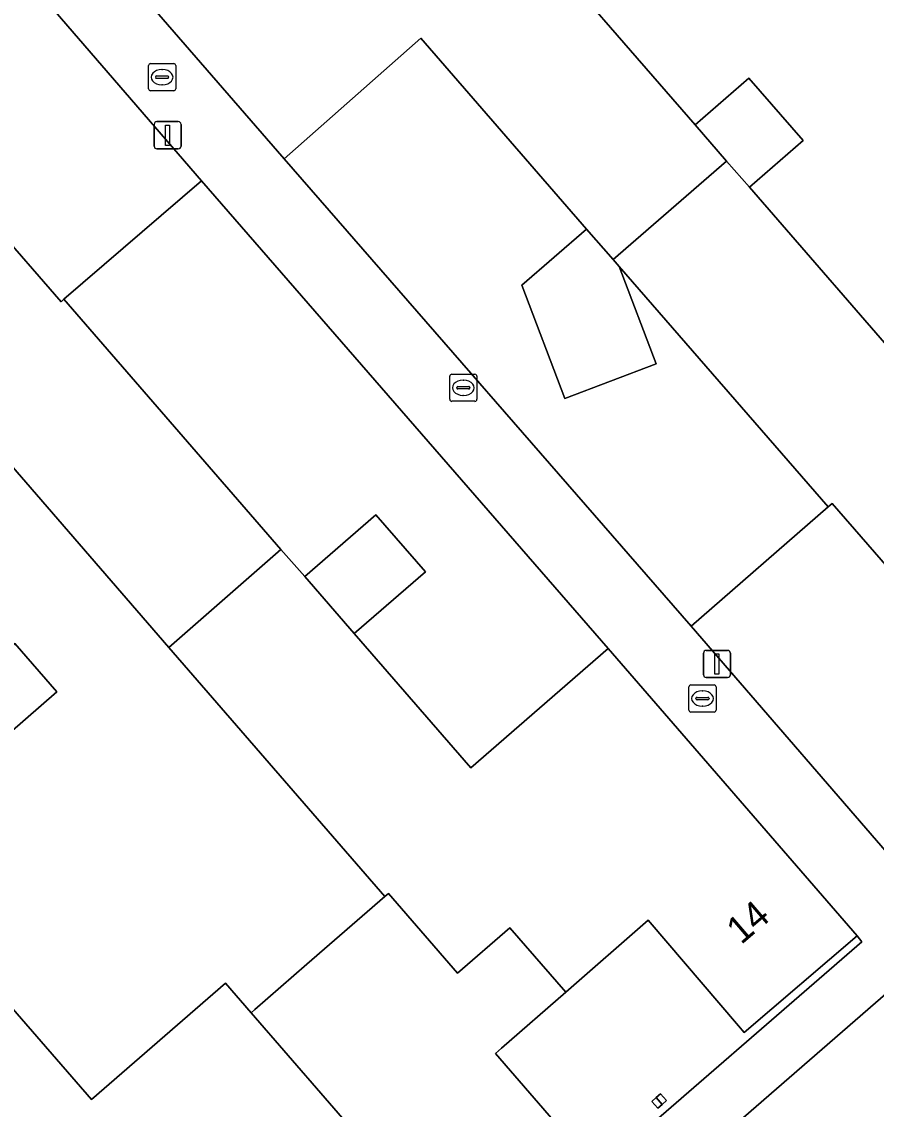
# Model space of a CAD drawing. Extents: x 155887 to 156869, y 383880 to 384678.
# Drawn here: x 156144.05 to 156175.54, y 384100.28 to 384140.34 of the extents above; entities that cross this region are included whole.
import ezdxf

# ---------------------------------------------------------------- set-up
doc = ezdxf.new("R2010")
doc.units = 0
for name, color, linetype in [('IMGEO_Erf', 7, 'Continuous'), ('IMGEO_Kolk', 7, 'Continuous'), ('IMGEO_Lichtmast', 7, 'Continuous'), ('IMGEO_Pand', 7, 'Continuous'), ('IMGEO_Pand_nummerreeks', 7, 'Continuous'), ('IMGEO_Rijbaan_lokaal_gesloten', 7, 'Continuous'), ('IMGEO_Rioolput', 7, 'Continuous'), ('IMGEO_Voetpad_open', 7, 'Continuous')]:
    doc.layers.add(name, color=color, linetype=linetype)

msp = doc.modelspace()

# ---------------------------------------------------------------- linework, layer by layer
at = {"layer": 'IMGEO_Erf'}
for points in [[(156181.222, 384142.274), (156179.698, 384140.949), (156177.611, 384141.17), (156176.406, 384142.557), (156179.01, 384144.82), (156172.875, 384151.879), (156167.933, 384147.585), (156166.982, 384148.678), (156166.847, 384148.561), (156164.279, 384146.329), (156162.048, 384144.391), (156168.869, 384136.542), (156170.852, 384138.266), (156172.85, 384135.968), (156170.866, 384134.244), (156177.048, 384127.13), (156181.99, 384131.424), (156182.941, 384130.331), (156183.076, 384130.448), (156185.814, 384132.827), (156187.875, 384134.618)], [(156164.869, 384132.708), (156158.754, 384139.738), (156153.719, 384135.289), (156168.72, 384118.074), (156173.774, 384122.471), (156166.067, 384131.33), (156167.426, 384127.738), (156164.065, 384126.467), (156162.487, 384130.637)], [(156150.675, 384134.478), (156145.599, 384130.118), (156153.605, 384120.907), (156154.479, 384119.902), (156157.102, 384122.183), (156158.927, 384120.084), (156156.303, 384117.803), (156160.603, 384112.856), (156165.658, 384117.25)], [(156149.474, 384117.296), (156142.456, 384125.383), (156137.514, 384121.094), (156137.378, 384120.976), (156136.428, 384122.071), (156131.628, 384117.904), (156139.597, 384108.722), (156146.616, 384100.634), (156151.56, 384104.925), (156152.503, 384103.838), (156152.639, 384103.956), (156154.56, 384105.623), (156157.437, 384108.121)], [(156142.058, 384115.937), (156143.79, 384117.44), (156145.339, 384115.655), (156143.607, 384114.151)], [(156167.274, 384100.57), (156167.433, 384100.709), (156167.594, 384100.85), (156167.814, 384100.599), (156167.656, 384100.461), (156167.494, 384100.319)]]:
    msp.add_lwpolyline(points, close=True, dxfattribs=at)
msp.add_lwpolyline([(156165.495, 384098.191), (156175.007, 384106.446), (156174.844, 384106.671), (156170.68, 384103.103), (156170.463, 384103.357), (156167.134, 384107.242), (156164.101, 384104.595), (156161.73, 384102.527), (156161.505, 384102.33), (156165.078, 384098.215)], dxfattribs=at)
at = {"layer": 'IMGEO_Kolk'}
for p, q in [((156148.723, 384137.876), (156148.723, 384138.728)), ((156148.798, 384138.802), (156149.65, 384138.802)), ((156149.724, 384138.728), (156149.724, 384137.876)), ((156148.982, 384138.296), (156148.982, 384138.308)), ((156149.42, 384138.259), (156149.022, 384138.259)), ((156149.025, 384138.345), (156149.423, 384138.345)), ((156149.211, 384138.582), (156149.236, 384138.582)), ((156149.466, 384138.308), (156149.466, 384138.296)), ((156149.65, 384137.802), (156148.798, 384137.802)), ((156149.234, 384138.022), (156149.209, 384138.022)), ((156168.639, 384114.986), (156168.639, 384115.838)), ((156168.714, 384115.912), (156169.566, 384115.912)), ((156169.64, 384115.838), (156169.64, 384114.986)), ((156168.898, 384115.406), (156168.898, 384115.418)), ((156169.336, 384115.369), (156168.938, 384115.369)), ((156168.941, 384115.455), (156169.339, 384115.455)), ((156169.127, 384115.692), (156169.152, 384115.692)), ((156169.382, 384115.418), (156169.382, 384115.406)), ((156169.15, 384115.132), (156169.125, 384115.132)), ((156169.566, 384114.912), (156168.714, 384114.912))]:
    msp.add_line(p, q, dxfattribs=at)
for points in [[(156148.723, 384137.876), (156148.723, 384138.728)], [(156148.798, 384138.802), (156149.65, 384138.802)], [(156149.724, 384138.728), (156149.724, 384137.876)], [(156149.65, 384137.802), (156148.798, 384137.802)], [(156168.639, 384114.986), (156168.639, 384115.838)], [(156168.714, 384115.912), (156169.566, 384115.912)], [(156169.64, 384115.838), (156169.64, 384114.986)], [(156169.566, 384114.912), (156168.714, 384114.912)]]:
    msp.add_lwpolyline(points, dxfattribs=at)
for centre, radius, start, end in [((156148.8, 384138.726), 0.0765, 91.552, 178.448), ((156148.8, 384138.726), 0.0765, 91.552, 178.448), ((156149.648, 384138.726), 0.0765, 1.552, 88.448), ((156149.648, 384138.726), 0.0765, 1.552, 88.448), ((156149.022, 384138.305), 0.0403, 85.8775, 175.7526), ((156149.019, 384138.295), 0.0366, 178.938, 274.7102), ((156149.423, 384138.302), 0.043, 264.8664, 352.4533), ((156149.427, 384138.307), 0.0386, 1.7309, 96.639), ((156148.8, 384137.878), 0.0765, 181.552, 268.448), ((156148.8, 384137.878), 0.0765, 181.552, 268.448), ((156149.648, 384137.878), 0.0765, 271.552, 358.448), ((156149.648, 384137.878), 0.0765, 271.552, 358.448), ((156168.716, 384115.836), 0.0765, 91.552, 178.448), ((156168.716, 384115.836), 0.0765, 91.552, 178.448), ((156169.564, 384115.836), 0.0765, 1.552, 88.448), ((156169.564, 384115.836), 0.0765, 1.552, 88.448), ((156168.938, 384115.415), 0.0403, 85.8775, 175.7526), ((156168.935, 384115.405), 0.0366, 178.938, 274.7102), ((156169.339, 384115.412), 0.043, 264.8664, 352.4533), ((156169.343, 384115.417), 0.0386, 1.7309, 96.639), ((156168.716, 384114.988), 0.0765, 181.552, 268.448), ((156168.716, 384114.988), 0.0765, 181.552, 268.448), ((156169.564, 384114.988), 0.0765, 271.552, 358.448), ((156169.564, 384114.988), 0.0765, 271.552, 358.448)]:
    msp.add_arc(centre, radius, start, end, dxfattribs=at)
for centre, major_axis, ratio, start_param, end_param in [((156149.21, 384138.302), (-0.387, 0.002), 0.722429, 4.712389, 7.853982), ((156149.235, 384138.302), (-0.39, 0.002), 0.717154, 1.570796, 4.712389), ((156169.126, 384115.412), (-0.387, 0.002), 0.722429, 4.712389, 7.853982), ((156169.151, 384115.412), (-0.39, 0.002), 0.717154, 1.570796, 4.712389)]:
    msp.add_ellipse(centre, major_axis=major_axis, ratio=ratio, start_param=start_param, end_param=end_param, dxfattribs=at)
at = {"layer": 'IMGEO_Lichtmast'}
for p, q in [((156149.03, 384136.663), (156149.82, 384136.663)), ((156149.82, 384136.663), (156149.03, 384136.663)), ((156148.93, 384135.763), (156148.93, 384136.563)), ((156148.93, 384136.563), (156148.93, 384135.763)), ((156149.92, 384136.563), (156149.92, 384135.763)), ((156149.92, 384135.763), (156149.92, 384136.563)), ((156149.82, 384135.663), (156149.03, 384135.663)), ((156149.03, 384135.663), (156149.82, 384135.663)), ((156169.177, 384116.285), (156169.177, 384117.085)), ((156169.177, 384117.085), (156169.177, 384116.285)), ((156169.277, 384117.185), (156170.067, 384117.185)), ((156170.067, 384117.185), (156169.277, 384117.185)), ((156170.167, 384117.085), (156170.167, 384116.285)), ((156170.167, 384116.285), (156170.167, 384117.085)), ((156170.067, 384116.185), (156169.277, 384116.185)), ((156169.277, 384116.185), (156170.067, 384116.185))]:
    msp.add_line(p, q, dxfattribs=at)
for points in [[(156149.35, 384136.538), (156149.5, 384136.538), (156149.5, 384135.788), (156149.35, 384135.788), (156149.35, 384136.538)], [(156169.597, 384117.06), (156169.747, 384117.06), (156169.747, 384116.31), (156169.597, 384116.31), (156169.597, 384117.06)]]:
    msp.add_lwpolyline(points, dxfattribs=at)
for centre, start, end in [((156149.03, 384136.563), 90, 180), ((156149.03, 384136.563), 90, 180), ((156149.82, 384136.563), 0, 90), ((156149.82, 384136.563), 360, 90), ((156149.03, 384135.763), 180, 270), ((156149.03, 384135.763), 180, 270), ((156149.82, 384135.763), 270, 0), ((156149.82, 384135.763), 270, 0), ((156169.277, 384117.085), 90, 180), ((156169.277, 384117.085), 90, 180), ((156170.067, 384117.085), 0, 90), ((156170.067, 384117.085), 360, 90), ((156169.277, 384116.285), 180, 270), ((156169.277, 384116.285), 180, 270), ((156170.067, 384116.285), 270, 0), ((156170.067, 384116.285), 270, 0)]:
    msp.add_arc(centre, 0.1, start, end, dxfattribs=at)
at = {"layer": 'IMGEO_Pand'}
for points in [[(156162.048, 384144.391), (156161.92, 384144.28), (156159.334, 384147.253), (156157.335, 384145.539), (156155.274, 384147.943), (156152.28, 384145.342), (156148.923, 384149.208), (156148.707, 384149.457), (156144.562, 384145.858), (156153.719, 384135.289), (156158.754, 384139.738), (156164.869, 384132.708), (156165.851, 384131.579), (156170.025, 384135.212), (156168.869, 384136.542)], [(156138.902, 384133.671), (156141.017, 384131.23), (156142.978, 384132.929), (156145.497, 384130.03), (156145.599, 384130.118), (156150.675, 384134.478), (156142.457, 384143.983), (156137.858, 384139.981), (156141.436, 384135.87), (156141.236, 384135.697)], [(156168.869, 384136.542), (156170.025, 384135.212), (156170.866, 384134.244), (156172.85, 384135.968), (156170.852, 384138.266)], [(156138.902, 384133.671), (156135.894, 384131.061), (156132.534, 384134.924), (156132.317, 384135.173), (156128.466, 384131.824), (156128.305, 384131.684), (156137.514, 384121.094), (156142.456, 384125.383), (156149.474, 384117.296), (156153.605, 384120.907), (156145.599, 384130.118), (156145.497, 384130.03), (156142.978, 384132.929), (156141.017, 384131.23)], [(156182.941, 384130.331), (156181.99, 384131.424), (156177.048, 384127.13), (156170.866, 384134.244), (156170.025, 384135.212), (156165.851, 384131.579), (156166.067, 384131.33), (156173.774, 384122.471), (156173.919, 384122.597), (156176.544, 384119.578), (156178.496, 384121.279), (156180.549, 384118.923), (156183.521, 384121.515), (156186.882, 384117.658), (156187.101, 384117.406), (156190.952, 384120.761), (156191.13, 384120.916)], [(156166.067, 384131.33), (156165.851, 384131.579), (156164.869, 384132.708), (156162.487, 384130.637), (156164.065, 384126.467), (156167.426, 384127.738)], [(156180.549, 384118.923), (156178.496, 384121.279), (156176.544, 384119.578), (156173.919, 384122.597), (156173.774, 384122.471), (156168.72, 384118.074), (156176.966, 384108.553), (156181.535, 384112.552), (156177.946, 384116.653), (156178.179, 384116.857)], [(156154.479, 384119.902), (156156.303, 384117.803), (156158.927, 384120.084), (156157.102, 384122.183)], [(156165.658, 384117.25), (156160.603, 384112.856), (156156.303, 384117.803), (156154.479, 384119.902), (156153.605, 384120.907), (156149.474, 384117.296), (156157.437, 384108.121), (156157.565, 384108.232), (156160.115, 384105.291), (156162.034, 384106.965), (156164.101, 384104.595), (156167.134, 384107.242), (156170.463, 384103.357), (156170.68, 384103.103), (156174.844, 384106.671)], [(156142.058, 384115.937), (156143.607, 384114.151), (156145.339, 384115.655), (156143.79, 384117.44)], [(156152.503, 384103.838), (156151.56, 384104.925), (156146.616, 384100.634), (156139.597, 384108.722), (156135.429, 384105.103), (156143.389, 384095.933), (156143.517, 384096.044), (156146.073, 384093.098), (156148.023, 384094.786), (156150.08, 384092.41), (156153.069, 384095.005), (156156.419, 384091.147), (156156.642, 384090.89), (156160.486, 384094.227), (156160.688, 384094.403)], [(156164.101, 384104.595), (156162.034, 384106.965), (156160.115, 384105.291), (156157.565, 384108.232), (156157.437, 384108.121), (156154.56, 384105.623), (156152.639, 384103.956), (156152.503, 384103.838), (156160.688, 384094.403), (156165.078, 384098.215), (156161.505, 384102.33), (156161.73, 384102.527)], [(156167.433, 384100.709), (156167.274, 384100.57), (156167.494, 384100.319), (156167.656, 384100.461)], [(156167.594, 384100.85), (156167.433, 384100.709), (156167.656, 384100.461), (156167.814, 384100.599)]]:
    msp.add_lwpolyline(points, close=True, dxfattribs=at)
at = {"layer": 'IMGEO_Rijbaan_lokaal_gesloten'}
msp.add_lwpolyline([(156220.023, 384134.972), (156222.856, 384137.431), (156224.147, 384138.552), (156223.837, 384138.892), (156220.134, 384142.954), (156131.822, 384066.268), (156079.811, 384021.104), (156077.481, 384019.012), (156075.96, 384017.712), (156075.644, 384017.414)], dxfattribs=at)
at = {"layer": 'IMGEO_Rioolput'}
for p, q in [((156159.825, 384126.434), (156159.825, 384127.286)), ((156159.9, 384127.36), (156160.752, 384127.36)), ((156160.313, 384127.14), (156160.338, 384127.14)), ((156160.826, 384127.286), (156160.826, 384126.434)), ((156160.084, 384126.854), (156160.084, 384126.866)), ((156160.522, 384126.817), (156160.124, 384126.817)), ((156160.127, 384126.903), (156160.525, 384126.903)), ((156160.336, 384126.58), (156160.311, 384126.58)), ((156160.568, 384126.866), (156160.568, 384126.854)), ((156160.752, 384126.36), (156159.9, 384126.36))]:
    msp.add_line(p, q, dxfattribs=at)
for points in [[(156159.825, 384126.434), (156159.825, 384127.286)], [(156159.9, 384127.36), (156160.752, 384127.36)], [(156160.826, 384127.286), (156160.826, 384126.434)], [(156160.752, 384126.36), (156159.9, 384126.36)]]:
    msp.add_lwpolyline(points, dxfattribs=at)
for centre, radius, start, end in [((156159.902, 384127.284), 0.0765, 91.552, 178.448), ((156159.902, 384127.284), 0.0765, 91.552, 178.448), ((156160.75, 384127.284), 0.0765, 1.552, 88.448), ((156160.75, 384127.284), 0.0765, 1.552, 88.448), ((156160.124, 384126.863), 0.0403, 85.8775, 175.7526), ((156160.121, 384126.853), 0.0366, 178.938, 274.7102), ((156160.525, 384126.86), 0.043, 264.8664, 352.4533), ((156160.529, 384126.865), 0.0386, 1.7309, 96.639), ((156159.902, 384126.436), 0.0765, 181.552, 268.448), ((156159.902, 384126.436), 0.0765, 181.552, 268.448), ((156160.75, 384126.436), 0.0765, 271.552, 358.448), ((156160.75, 384126.436), 0.0765, 271.552, 358.448)]:
    msp.add_arc(centre, radius, start, end, dxfattribs=at)
for centre, major_axis, ratio, start_param, end_param in [((156160.312, 384126.86), (-0.387, 0.002), 0.722429, 4.712389, 7.853982), ((156160.337, 384126.86), (-0.39, 0.002), 0.717154, 1.570796, 4.712389)]:
    msp.add_ellipse(centre, major_axis=major_axis, ratio=ratio, start_param=start_param, end_param=end_param, dxfattribs=at)
at = {"layer": 'IMGEO_Voetpad_open'}
for points in [[(156220.134, 384142.954), (156220.538, 384143.338), (156220.911, 384143.751), (156219.567, 384145.116), (156177.171, 384108.334), (156176.966, 384108.553), (156168.72, 384118.074), (156153.719, 384135.289), (156144.562, 384145.858), (156144.327, 384146.151), (156186.698, 384182.944), (156185.633, 384184.294)], [(156182.818, 384182.155), (156096.403, 384107.059), (156097.741, 384105.518), (156097.934, 384105.287), (156106.198, 384095.821), (156112.601, 384088.452), (156115.028, 384085.659), (156116.761, 384083.662), (156121.154, 384078.608), (156130.296, 384068.003), (156130.502, 384067.788), (156131.822, 384066.268), (156220.134, 384142.954)]]:
    msp.add_lwpolyline(points, dxfattribs=at)
msp.add_lwpolyline([(156146.66, 384081.804), (156137.468, 384073.824), (156132.659, 384069.648), (156132.453, 384069.884), (156124.224, 384079.401), (156111.284, 384094.307), (156109.272, 384096.625), (156100.089, 384107.17), (156099.868, 384107.468), (156142.263, 384144.204), (156142.457, 384143.983), (156150.675, 384134.478), (156165.658, 384117.25), (156174.844, 384106.671), (156175.007, 384106.446), (156165.495, 384098.191), (156160.684, 384093.999), (156151.467, 384085.989)], close=True, dxfattribs=at)

# ---------------------------------------------------------------- texts
at = {"layer": 'IMGEO_Pand_nummerreeks'}
msp.add_text('14', height=1, rotation=40.5941, dxfattribs=at).set_placement((156170.565, 384106.322))

doc.saveas('drawing.dxf')
